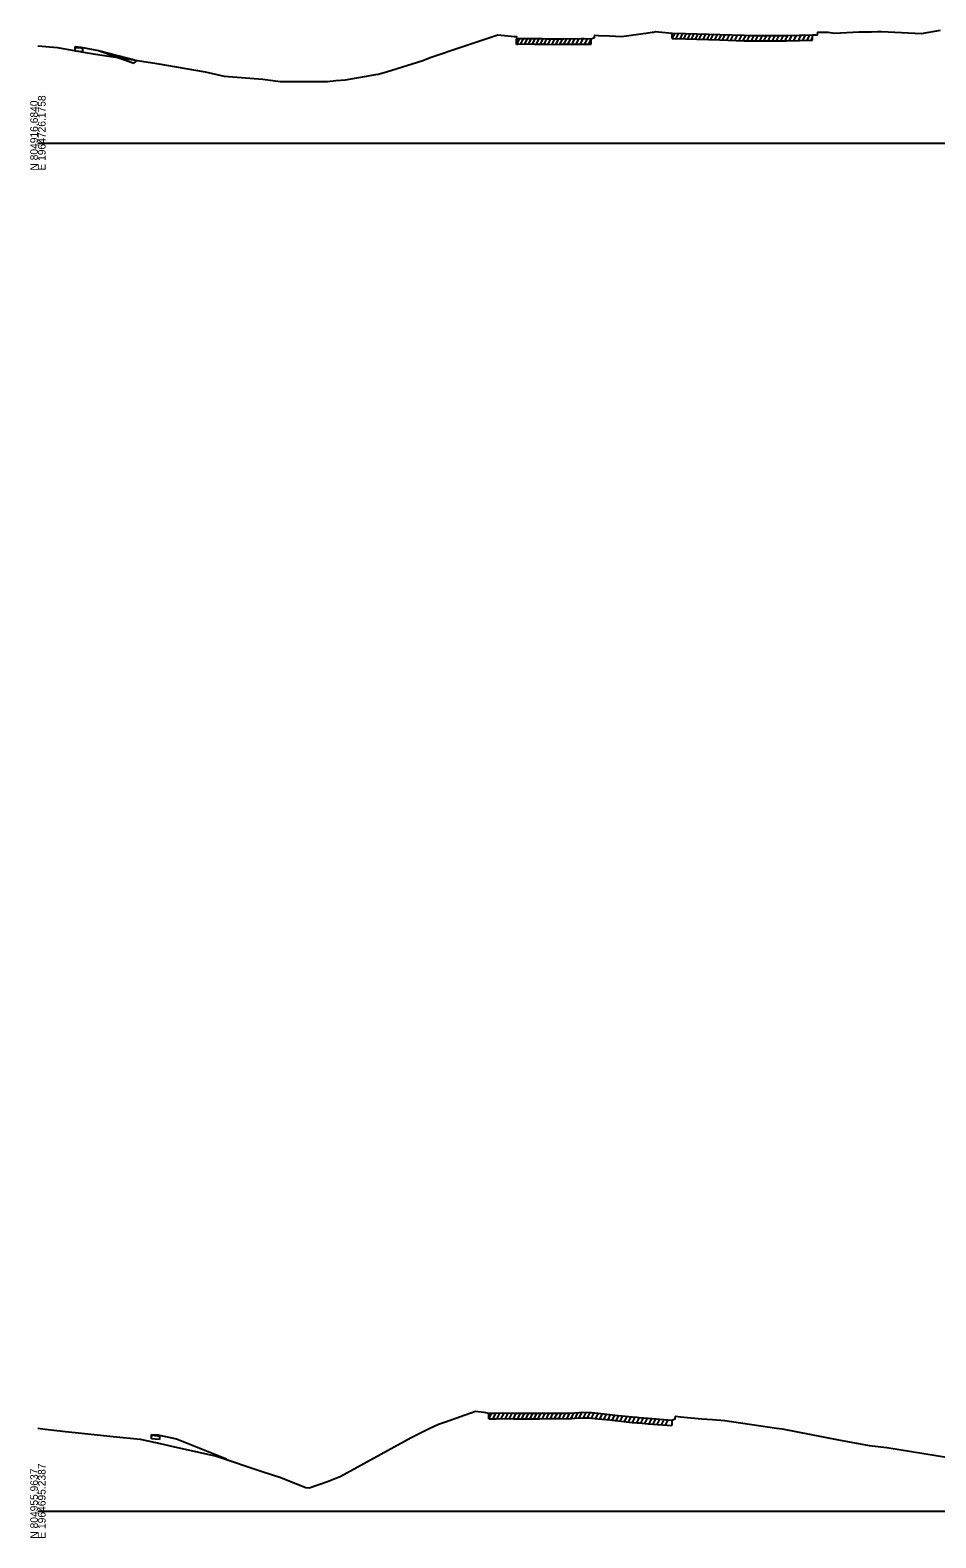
# Model space of a CAD drawing. Extents: x 1017 to 19997, y -1947 to 50737.
# Drawn here: x 11997 to 12328, y 3990 to 4541 of the extents above; entities that cross this region are included whole.
import ezdxf

# ---------------------------------------------------------------- set-up
doc = ezdxf.new("R2010")
doc.units = 0
for name, color, linetype in [('Default', 7, 'Continuous'), ('RD_GPK_XS_Cell', 7, 'Continuous'), ('RD_XS_Base', 7, 'Continuous'), ('RD_XS_ExGround', 7, 'Continuous'), ('RD_XS_ExPaveRet', 7, 'Continuous'), ('RD_XS_Greenside', 7, 'Continuous'), ('RD_XS_PaveOvlay', 7, 'Continuous'), ('RD_XS_TieSlope', 7, 'Continuous')]:
    doc.layers.add(name, color=color, linetype=linetype)

msp = doc.modelspace()

# ---------------------------------------------------------------- linework, layer by layer
at = {"layer": 'RD_GPK_XS_Cell'}
for p, q in [((12000, 4500), (12600, 4500)), ((12000, 4000), (12600, 4000))]:
    msp.add_line(p, q, dxfattribs=at)
at = {"layer": 'RD_XS_Base'}
for points in [[(12013.58, 4535), (12015.72, 4534.82), (12016.25, 4534.77)], [(12013.58, 4533.69), (12013.58, 4535)], [(12016.25, 4533.44), (12013.58, 4533.69)], [(12016.25, 4534.77), (12016.25, 4533.44)], [(12041.5, 4027.81), (12043.8, 4027.59), (12044.38, 4027.54)], [(12041.5, 4026.5), (12041.5, 4027.81)], [(12044.38, 4026.2), (12041.5, 4026.5)], [(12044.38, 4027.54), (12044.38, 4026.2)]]:
    msp.add_lwpolyline(points, dxfattribs=at)
at = {"layer": 'RD_XS_ExGround'}
for points in [[(12000, 4535.64), (12007.18, 4534.93), (12009.06, 4534.59), (12016.64, 4533.27), (12021.05, 4532.51), (12036.39, 4530.25), (12043.51, 4529.12), (12061.1, 4526.13), (12068.11, 4524.51), (12082.22, 4523.47), (12088.55, 4522.54), (12095.45, 4522.58), (12105.8, 4522.6), (12108.92, 4522.94), (12112.38, 4523.12), (12123.47, 4525.09), (12124.35, 4525.28), (12127.34, 4526.1), (12140.69, 4530.25), (12143.4, 4531.29), (12148.09, 4532.93), (12150.59, 4533.79), (12152.67, 4534.48), (12168.14, 4539.64), (12174.21, 4539.02), (12174.86, 4538.96), (12174.96, 4538.06), (12175.32, 4538.16), (12175.65, 4538.27), (12181.52, 4538.24), (12182.11, 4538.24), (12183.02, 4538.25), (12183.78, 4538.26), (12184.34, 4538.25), (12185.87, 4538.21), (12188.9, 4538.12), (12190.92, 4538.17), (12192.19, 4538.19), (12198.54, 4538.24), (12199.69, 4538.26), (12202.22, 4538.18), (12203.38, 4538.63), (12203.48, 4539.53), (12204.91, 4539.42), (12208.87, 4539.21), (12213.23, 4539.06), (12223.08, 4540.4), (12224.54, 4540.58), (12224.93, 4540.62), (12225.82, 4540.78), (12226.8, 4540.71), (12231.85, 4540.28), (12236.69, 4540.13), (12249.26, 4539.75), (12258.13, 4539.46), (12259.84, 4539.4), (12261.54, 4539.37), (12269.09, 4539.37), (12271.6, 4539.37), (12273.22, 4539.42), (12273.61, 4539.42), (12283.1, 4539.63), (12284.02, 4539.64), (12284.86, 4539.67), (12285.06, 4540.59), (12288.76, 4540.58), (12291.16, 4540.24), (12300.04, 4540.66), (12304.61, 4540.71), (12306.96, 4540.77), (12307.35, 4540.77), (12308.31, 4540.79), (12322.87, 4540.16), (12329.88, 4541.32)], [(12000, 4030.34), (12002.64, 4030.06), (12010.11, 4029.22), (12027.5, 4027.33), (12037.32, 4026.33), (12045.74, 4024.53), (12048.38, 4023.91), (12061.99, 4020.95), (12065.27, 4020.14), (12082.68, 4014.35), (12088.4, 4012.49), (12097.87, 4008.76), (12099.07, 4008.54), (12105.81, 4010.9), (12110.13, 4012.62), (12110.45, 4012.72), (12136.39, 4027), (12143.03, 4030.26), (12146.44, 4031.84), (12149.01, 4032.76), (12159.94, 4036.56), (12162.96, 4036.21), (12164.85, 4035.83), (12167.53, 4035.86), (12169.76, 4035.95), (12173.8, 4035.86), (12178.39, 4035.83), (12182.22, 4035.84), (12183.29, 4035.86), (12186.95, 4035.89), (12189.08, 4035.9), (12191.16, 4035.87), (12193.81, 4035.86), (12196.21, 4036.04), (12199.35, 4036.22), (12201.48, 4036.12), (12202.26, 4036.07), (12204.63, 4035.83), (12209.02, 4035.38), (12210.91, 4035.17), (12217.15, 4034.5), (12218.96, 4034.37), (12219.77, 4034.32), (12223, 4034.03), (12231.63, 4033.32), (12231.96, 4033.44), (12232.87, 4033.81), (12232.99, 4034.72), (12234.86, 4034.54), (12242.67, 4033.86), (12246.56, 4033.51), (12251.04, 4033.24), (12269.88, 4030.39), (12272.01, 4030.11), (12292.59, 4026.16), (12303.8, 4024.04), (12310.26, 4023.33), (12341.78, 4018.22)]]:
    msp.add_lwpolyline(points, dxfattribs=at)
at = {"layer": 'RD_XS_ExPaveRet'}
for p, q in [((12174.95, 4536.01), (12176.08, 4538.27)), ((12174.95, 4536.04), (12174.95, 4538.01)), ((12176.5, 4536.27), (12177.5, 4538.26)), ((12177.92, 4536.26), (12178.92, 4538.25)), ((12179.34, 4536.25), (12180.34, 4538.25)), ((12180.77, 4536.25), (12181.76, 4538.24)), ((12182.18, 4536.24), (12183.19, 4538.25)), ((12183.63, 4536.25), (12184.62, 4538.24)), ((12185.06, 4536.23), (12186.04, 4538.21)), ((12186.48, 4536.19), (12187.46, 4538.16)), ((12187.9, 4536.15), (12188.89, 4538.12)), ((12189.33, 4536.13), (12190.34, 4538.15)), ((12190.79, 4536.16), (12191.8, 4538.19)), ((12192.25, 4536.19), (12193.25, 4538.2)), ((12193.7, 4536.2), (12194.7, 4538.21)), ((12195.22, 4536.21), (12196.22, 4538.22)), ((12196.75, 4536.22), (12197.76, 4538.23)), ((12198.29, 4536.24), (12199.3, 4538.25)), ((12199.83, 4536.26), (12200.81, 4538.22)), ((12201.33, 4536.21), (12202.22, 4537.99)), ((12202.22, 4536.18), (12202.22, 4538.18)), ((12231.85, 4538.28), (12231.85, 4540.28)), ((12231.85, 4538.28), (12232.84, 4540.24)), ((12233.26, 4538.23), (12234.24, 4540.2)), ((12234.66, 4538.19), (12235.65, 4540.16)), ((12236.07, 4538.14), (12237.05, 4540.11)), ((12237.47, 4538.1), (12238.46, 4540.07)), ((12238.87, 4538.06), (12239.86, 4540.03)), ((12240.28, 4538.02), (12241.27, 4539.99)), ((12241.7, 4537.98), (12242.69, 4539.95)), ((12243.12, 4537.93), (12244.11, 4539.9)), ((12244.54, 4537.89), (12245.53, 4539.86)), ((12245.97, 4537.85), (12246.95, 4539.82)), ((12247.39, 4537.81), (12248.37, 4539.78)), ((12248.81, 4537.76), (12249.79, 4539.73)), ((12250.23, 4537.72), (12251.21, 4539.69)), ((12251.72, 4537.67), (12252.71, 4539.64)), ((12253.23, 4537.62), (12254.21, 4539.59)), ((12254.73, 4537.57), (12255.72, 4539.54)), ((12256.24, 4537.53), (12257.22, 4539.49)), ((12257.74, 4537.48), (12258.72, 4539.44)), ((12259.24, 4537.42), (12260.23, 4539.4)), ((12260.75, 4537.39), (12261.74, 4539.37)), ((12262.27, 4537.37), (12263.27, 4539.37)), ((12263.81, 4537.37), (12264.81, 4539.37)), ((12265.34, 4537.37), (12266.34, 4539.37)), ((12266.88, 4537.37), (12267.88, 4539.37)), ((12268.41, 4537.37), (12269.41, 4539.37)), ((12269.95, 4537.37), (12270.95, 4539.37)), ((12271.48, 4537.37), (12272.5, 4539.39)), ((12273.04, 4537.41), (12274.05, 4539.43)), ((12274.59, 4537.44), (12275.6, 4539.47)), ((12276.21, 4537.48), (12277.22, 4539.5)), ((12277.99, 4537.52), (12279, 4539.54)), ((12279.55, 4537.55), (12280.56, 4539.57)), ((12281.11, 4537.58), (12282.12, 4539.61)), ((12282.62, 4537.62), (12283.1, 4538.58)), ((12283.1, 4537.63), (12283.1, 4539.63)), ((12164.85, 4033.83), (12165.85, 4035.84)), ((12164.85, 4033.83), (12164.85, 4035.83)), ((12164.85, 4033.83), (12167.53, 4033.86)), ((12166.35, 4033.85), (12167.35, 4035.86)), ((12167.53, 4033.86), (12169.76, 4033.95)), ((12167.85, 4033.88), (12168.86, 4035.91)), ((12169.35, 4033.93), (12170.35, 4035.93)), ((12169.76, 4033.95), (12173.8, 4033.86)), ((12170.85, 4033.92), (12171.83, 4035.9)), ((12172.35, 4033.89), (12173.33, 4035.87)), ((12173.8, 4033.86), (12178.39, 4033.83)), ((12173.85, 4033.86), (12174.84, 4035.85)), ((12175.35, 4033.85), (12176.34, 4035.85)), ((12176.85, 4033.84), (12177.84, 4035.84)), ((12178.35, 4033.83), (12179.35, 4035.84)), ((12178.39, 4033.83), (12182.22, 4033.84)), ((12179.85, 4033.84), (12180.85, 4035.84)), ((12181.35, 4033.84), (12182.35, 4035.85)), ((12182.22, 4033.84), (12183.29, 4033.86)), ((12182.85, 4033.85), (12183.85, 4035.86)), ((12183.29, 4033.86), (12186.95, 4033.89)), ((12184.35, 4033.87), (12185.35, 4035.88)), ((12185.85, 4033.88), (12186.85, 4035.89)), ((12186.95, 4033.89), (12189.08, 4033.9)), ((12187.35, 4033.89), (12188.35, 4035.9)), ((12188.85, 4033.9), (12189.84, 4035.89)), ((12189.08, 4033.9), (12191.16, 4033.87)), ((12190.35, 4033.88), (12191.34, 4035.87)), ((12191.16, 4033.87), (12193.81, 4033.86)), ((12191.85, 4033.87), (12192.84, 4035.86)), ((12193.35, 4033.86), (12194.36, 4035.9)), ((12193.81, 4033.86), (12196.21, 4034.04)), ((12194.85, 4033.94), (12195.88, 4036.01)), ((12196.21, 4034.04), (12199.35, 4034.22)), ((12196.35, 4034.05), (12197.38, 4036.11)), ((12197.85, 4034.13), (12198.88, 4036.19)), ((12199.35, 4034.22), (12200.32, 4036.17)), ((12199.35, 4034.22), (12201.48, 4034.12)), ((12200.85, 4034.15), (12201.82, 4036.1)), ((12201.48, 4034.12), (12202.26, 4034.07)), ((12202.26, 4034.07), (12204.63, 4033.83)), ((12202.35, 4034.06), (12203.3, 4035.97)), ((12203.85, 4033.91), (12204.8, 4035.81)), ((12204.63, 4033.83), (12209.02, 4033.38)), ((12205.35, 4033.75), (12206.3, 4035.66)), ((12206.85, 4033.6), (12207.8, 4035.51)), ((12208.35, 4033.45), (12209.3, 4035.35)), ((12209.85, 4033.29), (12210.79, 4035.18)), ((12211.35, 4033.12), (12212.29, 4035.02)), ((12212.85, 4032.96), (12213.79, 4034.86)), ((12214.35, 4032.8), (12215.29, 4034.7)), ((12215.85, 4032.64), (12216.79, 4034.54)), ((12217.35, 4032.49), (12218.31, 4034.42)), ((12218.85, 4032.38), (12219.81, 4034.32)), ((12220.35, 4032.27), (12221.3, 4034.18)), ((12221.85, 4032.13), (12222.8, 4034.05)), ((12223.35, 4032), (12224.31, 4033.92)), ((12224.85, 4031.88), (12225.81, 4033.8)), ((12226.35, 4031.76), (12227.31, 4033.68)), ((12227.85, 4031.63), (12228.81, 4033.55)), ((12209.02, 4033.38), (12210.91, 4033.17)), ((12210.91, 4033.17), (12217.15, 4032.5)), ((12217.15, 4032.5), (12218.96, 4032.37)), ((12218.96, 4032.37), (12219.77, 4032.32)), ((12219.77, 4032.32), (12223, 4032.03)), ((12223, 4032.03), (12231.63, 4031.32)), ((12229.35, 4031.51), (12230.31, 4033.43)), ((12231.63, 4033.32), (12231.63, 4031.32))]:
    msp.add_line(p, q, dxfattribs=at)
for points in [[(12174.95, 4536.04), (12175.65, 4536.27), (12181.52, 4536.24), (12182.11, 4536.24), (12183.02, 4536.25), (12183.78, 4536.26), (12184.34, 4536.25), (12185.87, 4536.21), (12188.9, 4536.12), (12190.92, 4536.17), (12192.19, 4536.19), (12198.54, 4536.24), (12199.69, 4536.26), (12202.22, 4536.18)], [(12231.85, 4538.28), (12236.69, 4538.13), (12249.26, 4537.75), (12258.13, 4537.46), (12259.84, 4537.4), (12261.54, 4537.37), (12269.09, 4537.37), (12271.6, 4537.37), (12273.22, 4537.42), (12273.61, 4537.42), (12283.1, 4537.63)]]:
    msp.add_lwpolyline(points, dxfattribs=at)
at = {"layer": 'RD_XS_Greenside'}
for points in [[(12015.72, 4535.13), (12022.15, 4533.87)], [(12022.15, 4533.87), (12035.01, 4529.21)], [(12022.15, 4533.87), (12036.22, 4530.27)], [(12043.8, 4027.91), (12050.7, 4026.54)], [(12050.7, 4026.54), (12068.97, 4019.2)]]:
    msp.add_lwpolyline(points, dxfattribs=at)
at = {"layer": 'RD_XS_PaveOvlay'}
for points in [[(12013.58, 4535.32), (12015.72, 4535.13)], [(12013.58, 4535), (12013.58, 4535.32)], [(12015.72, 4534.82), (12013.58, 4535)], [(12015.72, 4535.13), (12015.72, 4534.82)], [(12041.5, 4028.12), (12043.8, 4027.91)], [(12041.5, 4027.81), (12041.5, 4028.12)], [(12043.8, 4027.59), (12041.5, 4027.81)], [(12043.8, 4027.91), (12043.8, 4027.59)]]:
    msp.add_lwpolyline(points, dxfattribs=at)
at = {"layer": 'RD_XS_TieSlope'}
msp.add_lwpolyline([(12035.01, 4529.21), (12036.22, 4530.27)], dxfattribs=at)

# ---------------------------------------------------------------- texts
at = {"layer": 'Default'}
for p in [(12000, 4500), (12000, 4000)]:
    msp.add_text('-', height=0.0001, dxfattribs=at).set_placement(p)
at = {"layer": 'RD_GPK_XS_Cell'}
for s, p in [('N 804916.6840', (12000, 4490)), ('E 1964726.1758', (12002.8, 4490)), ('E 1964695.2387', (12002.8, 3990)), ('N 804955.9637', (12000, 3990))]:
    msp.add_text(s, height=2.8, rotation=90, dxfattribs=at).set_placement(p)

doc.saveas('drawing.dxf')
